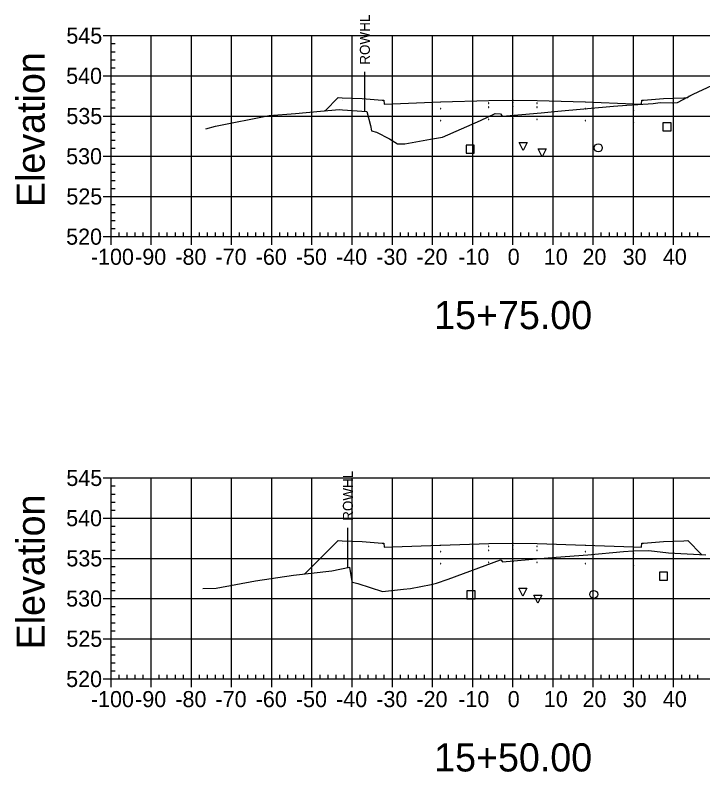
# Model space of a CAD drawing. Extents: x 708103 to 717568, y 374476 to 378707.
# Drawn here: x 708653.1 to 708824.3, y 377411.5 to 377599.7 of the extents above; entities that cross this region are included whole.
import ezdxf

# ---------------------------------------------------------------- set-up
doc = ezdxf.new("R2010")
doc.units = 0
for name, color, linetype in [('1', 7, 'Continuous'), ('10', 7, 'Continuous'), ('13', 7, 'Continuous'), ('14', 7, 'Continuous'), ('22', 7, 'Continuous'), ('4', 7, 'Continuous'), ('57', 7, 'Continuous'), ('60', 7, 'Continuous'), ('Existing', 7, 'Continuous'), ('XS_Right_of_Way', 7, 'Continuous')]:
    doc.layers.add(name, color=color, linetype=linetype)

msp = doc.modelspace()

# ---------------------------------------------------------------- linework, layer by layer
for points in [[(708770.93, 377577.78), (708771.03, 377577.78), (708771.03, 377577.88), (708770.93, 377577.88)], [(708770.93, 377576.78), (708771.03, 377576.78), (708771.03, 377576.88), (708770.93, 377576.88)], [(708776.93, 377577.9), (708777.03, 377577.9), (708777.03, 377578), (708776.93, 377578)], [(708776.93, 377576.9), (708777.03, 377576.9), (708777.03, 377577), (708776.93, 377577)], [(708782.93, 377577.78), (708783.03, 377577.78), (708783.03, 377577.88), (708782.93, 377577.88)], [(708782.93, 377576.78), (708783.03, 377576.78), (708783.03, 377576.88), (708782.93, 377576.88)], [(708746.93, 377575.94), (708747.03, 377575.94), (708747.03, 377576.04), (708746.93, 377576.04)], [(708758.93, 377576.42), (708759.03, 377576.42), (708759.03, 377576.52), (708758.93, 377576.52)], [(708794.93, 377576.42), (708795.03, 377576.42), (708795.03, 377576.52), (708794.93, 377576.52)], [(708806.93, 377575.94), (708807.03, 377575.94), (708807.03, 377576.04), (708806.93, 377576.04)], [(708746.93, 377572.94), (708747.03, 377572.94), (708747.03, 377573.04), (708746.93, 377573.04)], [(708758.93, 377573.42), (708759.03, 377573.42), (708759.03, 377573.52), (708758.93, 377573.52)], [(708770.93, 377573.78), (708771.03, 377573.78), (708771.03, 377573.88), (708770.93, 377573.88)], [(708776.93, 377573.9), (708777.03, 377573.9), (708777.03, 377574), (708776.93, 377574)], [(708782.93, 377573.78), (708783.03, 377573.78), (708783.03, 377573.88), (708782.93, 377573.88)], [(708794.93, 377573.42), (708795.03, 377573.42), (708795.03, 377573.52), (708794.93, 377573.52)], [(708806.93, 377572.94), (708807.03, 377572.94), (708807.03, 377573.04), (708806.93, 377573.04)], [(708770.93, 377467.59), (708771.03, 377467.59), (708771.03, 377467.69), (708770.93, 377467.69)], [(708776.93, 377467.71), (708777.03, 377467.71), (708777.03, 377467.81), (708776.93, 377467.81)], [(708782.93, 377467.59), (708783.03, 377467.59), (708783.03, 377467.69), (708782.93, 377467.69)], [(708746.93, 377465.75), (708747.03, 377465.75), (708747.03, 377465.85), (708746.93, 377465.85)], [(708758.93, 377466.23), (708759.03, 377466.23), (708759.03, 377466.33), (708758.93, 377466.33)], [(708770.93, 377466.59), (708771.03, 377466.59), (708771.03, 377466.69), (708770.93, 377466.69)], [(708776.93, 377466.71), (708777.03, 377466.71), (708777.03, 377466.81), (708776.93, 377466.81)], [(708782.93, 377466.59), (708783.03, 377466.59), (708783.03, 377466.69), (708782.93, 377466.69)], [(708794.93, 377466.23), (708795.03, 377466.23), (708795.03, 377466.33), (708794.93, 377466.33)], [(708806.93, 377465.75), (708807.03, 377465.75), (708807.03, 377465.85), (708806.93, 377465.85)], [(708770.93, 377463.59), (708771.03, 377463.59), (708771.03, 377463.69), (708770.93, 377463.69)], [(708776.93, 377463.71), (708777.03, 377463.71), (708777.03, 377463.81), (708776.93, 377463.81)], [(708782.93, 377463.59), (708783.03, 377463.59), (708783.03, 377463.69), (708782.93, 377463.69)], [(708746.93, 377462.75), (708747.03, 377462.75), (708747.03, 377462.85), (708746.93, 377462.85)], [(708758.93, 377463.23), (708759.03, 377463.23), (708759.03, 377463.33), (708758.93, 377463.33)], [(708794.93, 377463.23), (708795.03, 377463.23), (708795.03, 377463.33), (708794.93, 377463.33)], [(708806.93, 377462.75), (708807.03, 377462.75), (708807.03, 377462.85), (708806.93, 377462.85)]]:
    msp.add_lwpolyline(points, close=True)
at = {"layer": '1'}
for points in [[(708779.53, 377566.05), (708778.53, 377568.05), (708780.53, 377568.05)], [(708784.23, 377564.46), (708783.23, 377566.46), (708785.23, 377566.46)], [(708779.44, 377455.19), (708778.44, 377457.19), (708780.44, 377457.19)], [(708783.21, 377453.51), (708782.21, 377455.51), (708784.21, 377455.51)]]:
    msp.add_lwpolyline(points, close=True, dxfattribs=at)
at = {"layer": '10'}
for points in [[(708765.33, 377565.37), (708767.33, 377565.37), (708767.33, 377567.37), (708765.33, 377567.37)], [(708765.55, 377454.56), (708767.55, 377454.56), (708767.55, 377456.56), (708765.55, 377456.56)]]:
    msp.add_lwpolyline(points, close=True, dxfattribs=at)
at = {"layer": '13'}
for centre in [(708798.22, 377566.72), (708797.09, 377455.67)]:
    msp.add_circle(centre, 1, dxfattribs=at)
at = {"layer": '14'}
for points in [[(708776.98, 377578.61), (708776.98, 377578.66), (708776.98, 377578.61), (708776.93, 377578.61), (708776.98, 377578.61), (708776.98, 377578.56), (708776.98, 377578.61), (708777.03, 377578.61)], [(708820.8, 377579.53), (708820.8, 377579.58), (708820.8, 377579.53), (708820.75, 377579.53), (708820.8, 377579.53), (708820.8, 377579.48), (708820.8, 377579.53), (708820.85, 377579.53)], [(708820.8, 377579.53), (708820.8, 377579.58), (708820.8, 377579.53), (708820.75, 377579.53), (708820.8, 377579.53), (708820.8, 377579.48), (708820.8, 377579.53), (708820.85, 377579.53)], [(708746.98, 377577.65), (708746.98, 377577.7), (708746.98, 377577.65), (708746.93, 377577.65), (708746.98, 377577.65), (708746.98, 377577.6), (708746.98, 377577.65), (708747.03, 377577.65)], [(708758.98, 377578.13), (708758.98, 377578.18), (708758.98, 377578.13), (708758.93, 377578.13), (708758.98, 377578.13), (708758.98, 377578.08), (708758.98, 377578.13), (708759.03, 377578.13)], [(708794.98, 377578.13), (708794.98, 377578.18), (708794.98, 377578.13), (708794.93, 377578.13), (708794.98, 377578.13), (708794.98, 377578.08), (708794.98, 377578.13), (708795.03, 377578.13)], [(708806.98, 377577.65), (708806.98, 377577.7), (708806.98, 377577.65), (708806.93, 377577.65), (708806.98, 377577.65), (708806.98, 377577.6), (708806.98, 377577.65), (708807.03, 377577.65)], [(708730.23, 377575.95), (708730.23, 377576), (708730.23, 377575.95), (708730.18, 377575.95), (708730.23, 377575.95), (708730.23, 377575.9), (708730.23, 377575.95), (708730.28, 377575.95)], [(708746.98, 377467.47), (708746.98, 377467.52), (708746.98, 377467.47), (708746.93, 377467.47), (708746.98, 377467.47), (708746.98, 377467.42), (708746.98, 377467.47), (708747.03, 377467.47)], [(708758.98, 377467.95), (708758.98, 377468), (708758.98, 377467.95), (708758.93, 377467.95), (708758.98, 377467.95), (708758.98, 377467.9), (708758.98, 377467.95), (708759.03, 377467.95)], [(708776.98, 377468.43), (708776.98, 377468.48), (708776.98, 377468.43), (708776.93, 377468.43), (708776.98, 377468.43), (708776.98, 377468.38), (708776.98, 377468.43), (708777.03, 377468.43)], [(708794.98, 377467.95), (708794.98, 377468), (708794.98, 377467.95), (708794.93, 377467.95), (708794.98, 377467.95), (708794.98, 377467.9), (708794.98, 377467.95), (708795.03, 377467.95)], [(708806.98, 377467.47), (708806.98, 377467.52), (708806.98, 377467.47), (708806.93, 377467.47), (708806.98, 377467.47), (708806.98, 377467.42), (708806.98, 377467.47), (708807.03, 377467.47)], [(708823.94, 377465.57), (708823.94, 377465.62), (708823.94, 377465.57), (708823.89, 377465.57), (708823.94, 377465.57), (708823.94, 377465.52), (708823.94, 377465.57), (708823.99, 377465.57)], [(708725.24, 377460.79), (708725.24, 377460.84), (708725.24, 377460.79), (708725.19, 377460.79), (708725.24, 377460.79), (708725.24, 377460.74), (708725.24, 377460.79), (708725.29, 377460.79)]]:
    msp.add_lwpolyline(points, dxfattribs=at)
at = {"layer": '22'}
for points in [[(708730.23, 377575.95), (708733.48, 377579.21), (708734.48, 377579.17), (708739.48, 377578.97), (708744.48, 377578.57), (708744.9, 377578.57), (708744.98, 377577.57), (708746.98, 377577.65), (708758.98, 377578.13), (708770.98, 377578.49), (708776.98, 377578.61), (708782.98, 377578.49), (708794.98, 377578.13), (708806.98, 377577.65), (708808.98, 377577.57), (708809.07, 377578.57), (708809.48, 377578.57), (708814.48, 377578.97), (708819.48, 377579.17), (708820.48, 377579.21), (708820.8, 377579.53)], [(708725.24, 377460.79), (708733.48, 377469.03), (708734.48, 377468.99), (708739.48, 377468.79), (708744.48, 377468.39), (708744.9, 377468.39), (708744.98, 377467.39), (708746.98, 377467.47), (708758.98, 377467.95), (708770.98, 377468.31), (708776.98, 377468.43), (708782.98, 377468.31), (708794.98, 377467.95), (708806.98, 377467.47), (708808.98, 377467.39), (708809.07, 377468.39), (708809.48, 377468.39), (708814.48, 377468.79), (708819.48, 377468.99), (708820.48, 377469.03), (708823.94, 377465.57)]]:
    msp.add_lwpolyline(points, dxfattribs=at)
at = {"layer": '4'}
for points in [[(708814.32, 377570.94), (708816.32, 377570.94), (708816.32, 377572.94), (708814.32, 377572.94)], [(708813.47, 377459.17), (708815.47, 377459.17), (708815.47, 377461.17), (708813.47, 377461.17)]]:
    msp.add_lwpolyline(points, close=True, dxfattribs=at)
at = {"layer": '57'}
for p, q in [((708674.98, 377594.63), (708676.98, 377594.63)), ((708676.98, 377594.63), (708876.98, 377594.63)), ((708676.98, 377544.63), (708676.98, 377594.63)), ((708676.98, 377544.63), (708676.98, 377594.63)), ((708686.98, 377544.63), (708686.98, 377594.63)), ((708696.98, 377544.63), (708696.98, 377594.63)), ((708706.98, 377544.63), (708706.98, 377594.63)), ((708716.98, 377544.63), (708716.98, 377594.63)), ((708726.98, 377544.63), (708726.98, 377594.63)), ((708736.98, 377544.63), (708736.98, 377594.63)), ((708746.98, 377544.63), (708746.98, 377594.63)), ((708756.98, 377544.63), (708756.98, 377594.63)), ((708766.98, 377544.63), (708766.98, 377594.63)), ((708776.98, 377544.63), (708776.98, 377594.63)), ((708786.98, 377544.63), (708786.98, 377594.63)), ((708796.98, 377544.63), (708796.98, 377594.63)), ((708806.98, 377544.63), (708806.98, 377594.63)), ((708816.98, 377544.63), (708816.98, 377594.63)), ((708676.98, 377592.63), (708677.98, 377592.63)), ((708676.98, 377590.63), (708677.98, 377590.63)), ((708676.98, 377588.63), (708677.98, 377588.63)), ((708676.98, 377586.63), (708677.98, 377586.63)), ((708674.98, 377584.63), (708676.98, 377584.63)), ((708676.98, 377584.63), (708876.98, 377584.63)), ((708676.98, 377582.63), (708677.98, 377582.63)), ((708676.98, 377580.63), (708677.98, 377580.63)), ((708676.98, 377578.63), (708677.98, 377578.63)), ((708676.98, 377576.63), (708677.98, 377576.63)), ((708674.98, 377574.63), (708676.98, 377574.63)), ((708676.98, 377574.63), (708876.98, 377574.63)), ((708676.98, 377572.63), (708677.98, 377572.63)), ((708676.98, 377570.63), (708677.98, 377570.63)), ((708676.98, 377568.63), (708677.98, 377568.63)), ((708676.98, 377566.63), (708677.98, 377566.63)), ((708674.98, 377564.63), (708676.98, 377564.63)), ((708676.98, 377564.63), (708876.98, 377564.63)), ((708676.98, 377562.63), (708677.98, 377562.63)), ((708676.98, 377560.63), (708677.98, 377560.63)), ((708676.98, 377558.63), (708677.98, 377558.63)), ((708676.98, 377556.63), (708677.98, 377556.63)), ((708674.98, 377554.63), (708676.98, 377554.63)), ((708676.98, 377554.63), (708876.98, 377554.63)), ((708676.98, 377552.63), (708677.98, 377552.63)), ((708676.98, 377550.63), (708677.98, 377550.63)), ((708676.98, 377548.63), (708677.98, 377548.63)), ((708676.98, 377546.63), (708677.98, 377546.63)), ((708674.98, 377544.63), (708676.98, 377544.63)), ((708676.98, 377544.63), (708876.98, 377544.63)), ((708676.98, 377544.63), (708876.98, 377544.63)), ((708676.98, 377542.63), (708676.98, 377544.63)), ((708678.98, 377544.63), (708678.98, 377545.63)), ((708680.98, 377544.63), (708680.98, 377545.63)), ((708682.98, 377544.63), (708682.98, 377545.63)), ((708684.98, 377544.63), (708684.98, 377545.63)), ((708686.98, 377542.63), (708686.98, 377544.63)), ((708688.98, 377544.63), (708688.98, 377545.63)), ((708690.98, 377544.63), (708690.98, 377545.63)), ((708692.98, 377544.63), (708692.98, 377545.63)), ((708694.98, 377544.63), (708694.98, 377545.63)), ((708696.98, 377542.63), (708696.98, 377544.63)), ((708698.98, 377544.63), (708698.98, 377545.63)), ((708700.98, 377544.63), (708700.98, 377545.63)), ((708702.98, 377544.63), (708702.98, 377545.63)), ((708704.98, 377544.63), (708704.98, 377545.63)), ((708706.98, 377542.63), (708706.98, 377544.63)), ((708708.98, 377544.63), (708708.98, 377545.63)), ((708710.98, 377544.63), (708710.98, 377545.63)), ((708712.98, 377544.63), (708712.98, 377545.63)), ((708714.98, 377544.63), (708714.98, 377545.63)), ((708716.98, 377542.63), (708716.98, 377544.63)), ((708718.98, 377544.63), (708718.98, 377545.63)), ((708720.98, 377544.63), (708720.98, 377545.63)), ((708722.98, 377544.63), (708722.98, 377545.63)), ((708724.98, 377544.63), (708724.98, 377545.63)), ((708726.98, 377542.63), (708726.98, 377544.63)), ((708728.98, 377544.63), (708728.98, 377545.63)), ((708730.98, 377544.63), (708730.98, 377545.63)), ((708732.98, 377544.63), (708732.98, 377545.63)), ((708734.98, 377544.63), (708734.98, 377545.63)), ((708736.98, 377542.63), (708736.98, 377544.63)), ((708738.98, 377544.63), (708738.98, 377545.63)), ((708740.98, 377544.63), (708740.98, 377545.63)), ((708742.98, 377544.63), (708742.98, 377545.63)), ((708744.98, 377544.63), (708744.98, 377545.63)), ((708746.98, 377542.63), (708746.98, 377544.63)), ((708748.98, 377544.63), (708748.98, 377545.63)), ((708750.98, 377544.63), (708750.98, 377545.63)), ((708752.98, 377544.63), (708752.98, 377545.63)), ((708754.98, 377544.63), (708754.98, 377545.63)), ((708756.98, 377542.63), (708756.98, 377544.63)), ((708758.98, 377544.63), (708758.98, 377545.63)), ((708760.98, 377544.63), (708760.98, 377545.63)), ((708762.98, 377544.63), (708762.98, 377545.63)), ((708764.98, 377544.63), (708764.98, 377545.63)), ((708766.98, 377542.63), (708766.98, 377544.63)), ((708768.98, 377544.63), (708768.98, 377545.63)), ((708770.98, 377544.63), (708770.98, 377545.63)), ((708772.98, 377544.63), (708772.98, 377545.63)), ((708774.98, 377544.63), (708774.98, 377545.63)), ((708776.98, 377542.63), (708776.98, 377544.63)), ((708778.98, 377544.63), (708778.98, 377545.63)), ((708780.98, 377544.63), (708780.98, 377545.63)), ((708782.98, 377544.63), (708782.98, 377545.63)), ((708784.98, 377544.63), (708784.98, 377545.63)), ((708786.98, 377542.63), (708786.98, 377544.63)), ((708788.98, 377544.63), (708788.98, 377545.63)), ((708790.98, 377544.63), (708790.98, 377545.63)), ((708792.98, 377544.63), (708792.98, 377545.63)), ((708794.98, 377544.63), (708794.98, 377545.63)), ((708796.98, 377542.63), (708796.98, 377544.63)), ((708798.98, 377544.63), (708798.98, 377545.63)), ((708800.98, 377544.63), (708800.98, 377545.63)), ((708802.98, 377544.63), (708802.98, 377545.63)), ((708804.98, 377544.63), (708804.98, 377545.63)), ((708806.98, 377542.63), (708806.98, 377544.63)), ((708808.98, 377544.63), (708808.98, 377545.63)), ((708810.98, 377544.63), (708810.98, 377545.63)), ((708812.98, 377544.63), (708812.98, 377545.63)), ((708814.98, 377544.63), (708814.98, 377545.63)), ((708816.98, 377542.63), (708816.98, 377544.63)), ((708818.98, 377544.63), (708818.98, 377545.63)), ((708820.98, 377544.63), (708820.98, 377545.63)), ((708822.98, 377544.63), (708822.98, 377545.63)), ((708674.98, 377484.63), (708676.98, 377484.63)), ((708676.98, 377484.63), (708876.98, 377484.63)), ((708676.98, 377434.63), (708676.98, 377484.63)), ((708676.98, 377434.63), (708676.98, 377484.63)), ((708686.98, 377434.63), (708686.98, 377484.63)), ((708696.98, 377434.63), (708696.98, 377484.63)), ((708706.98, 377434.63), (708706.98, 377484.63)), ((708716.98, 377434.63), (708716.98, 377484.63)), ((708726.98, 377434.63), (708726.98, 377484.63)), ((708736.98, 377434.63), (708736.98, 377484.63)), ((708746.98, 377434.63), (708746.98, 377484.63)), ((708756.98, 377434.63), (708756.98, 377484.63)), ((708766.98, 377434.63), (708766.98, 377484.63)), ((708776.98, 377434.63), (708776.98, 377484.63)), ((708786.98, 377434.63), (708786.98, 377484.63)), ((708796.98, 377434.63), (708796.98, 377484.63)), ((708806.98, 377434.63), (708806.98, 377484.63)), ((708816.98, 377434.63), (708816.98, 377484.63)), ((708676.98, 377482.63), (708677.98, 377482.63)), ((708676.98, 377480.63), (708677.98, 377480.63)), ((708676.98, 377478.63), (708677.98, 377478.63)), ((708676.98, 377476.63), (708677.98, 377476.63)), ((708674.98, 377474.63), (708676.98, 377474.63)), ((708676.98, 377474.63), (708876.98, 377474.63)), ((708676.98, 377472.63), (708677.98, 377472.63)), ((708676.98, 377470.63), (708677.98, 377470.63)), ((708676.98, 377468.63), (708677.98, 377468.63)), ((708676.98, 377466.63), (708677.98, 377466.63)), ((708674.98, 377464.63), (708676.98, 377464.63)), ((708676.98, 377464.63), (708876.98, 377464.63)), ((708676.98, 377462.63), (708677.98, 377462.63)), ((708676.98, 377460.63), (708677.98, 377460.63)), ((708676.98, 377458.63), (708677.98, 377458.63)), ((708676.98, 377456.63), (708677.98, 377456.63)), ((708674.98, 377454.63), (708676.98, 377454.63)), ((708676.98, 377454.63), (708876.98, 377454.63)), ((708676.98, 377452.63), (708677.98, 377452.63)), ((708676.98, 377450.63), (708677.98, 377450.63)), ((708676.98, 377448.63), (708677.98, 377448.63)), ((708676.98, 377446.63), (708677.98, 377446.63)), ((708674.98, 377444.63), (708676.98, 377444.63)), ((708676.98, 377444.63), (708876.98, 377444.63)), ((708676.98, 377442.63), (708677.98, 377442.63)), ((708676.98, 377440.63), (708677.98, 377440.63)), ((708676.98, 377438.63), (708677.98, 377438.63)), ((708676.98, 377436.63), (708677.98, 377436.63)), ((708678.98, 377434.63), (708678.98, 377435.63)), ((708680.98, 377434.63), (708680.98, 377435.63)), ((708682.98, 377434.63), (708682.98, 377435.63)), ((708684.98, 377434.63), (708684.98, 377435.63)), ((708688.98, 377434.63), (708688.98, 377435.63)), ((708690.98, 377434.63), (708690.98, 377435.63)), ((708692.98, 377434.63), (708692.98, 377435.63)), ((708694.98, 377434.63), (708694.98, 377435.63)), ((708698.98, 377434.63), (708698.98, 377435.63)), ((708700.98, 377434.63), (708700.98, 377435.63)), ((708702.98, 377434.63), (708702.98, 377435.63)), ((708704.98, 377434.63), (708704.98, 377435.63)), ((708708.98, 377434.63), (708708.98, 377435.63)), ((708710.98, 377434.63), (708710.98, 377435.63)), ((708712.98, 377434.63), (708712.98, 377435.63)), ((708714.98, 377434.63), (708714.98, 377435.63)), ((708718.98, 377434.63), (708718.98, 377435.63)), ((708720.98, 377434.63), (708720.98, 377435.63)), ((708722.98, 377434.63), (708722.98, 377435.63)), ((708724.98, 377434.63), (708724.98, 377435.63)), ((708728.98, 377434.63), (708728.98, 377435.63)), ((708730.98, 377434.63), (708730.98, 377435.63)), ((708732.98, 377434.63), (708732.98, 377435.63)), ((708734.98, 377434.63), (708734.98, 377435.63)), ((708738.98, 377434.63), (708738.98, 377435.63)), ((708740.98, 377434.63), (708740.98, 377435.63)), ((708742.98, 377434.63), (708742.98, 377435.63)), ((708744.98, 377434.63), (708744.98, 377435.63)), ((708748.98, 377434.63), (708748.98, 377435.63)), ((708750.98, 377434.63), (708750.98, 377435.63)), ((708752.98, 377434.63), (708752.98, 377435.63)), ((708754.98, 377434.63), (708754.98, 377435.63)), ((708758.98, 377434.63), (708758.98, 377435.63)), ((708760.98, 377434.63), (708760.98, 377435.63)), ((708762.98, 377434.63), (708762.98, 377435.63)), ((708764.98, 377434.63), (708764.98, 377435.63)), ((708768.98, 377434.63), (708768.98, 377435.63)), ((708770.98, 377434.63), (708770.98, 377435.63)), ((708772.98, 377434.63), (708772.98, 377435.63)), ((708774.98, 377434.63), (708774.98, 377435.63)), ((708778.98, 377434.63), (708778.98, 377435.63)), ((708780.98, 377434.63), (708780.98, 377435.63)), ((708782.98, 377434.63), (708782.98, 377435.63)), ((708784.98, 377434.63), (708784.98, 377435.63)), ((708788.98, 377434.63), (708788.98, 377435.63)), ((708790.98, 377434.63), (708790.98, 377435.63)), ((708792.98, 377434.63), (708792.98, 377435.63)), ((708794.98, 377434.63), (708794.98, 377435.63)), ((708798.98, 377434.63), (708798.98, 377435.63)), ((708800.98, 377434.63), (708800.98, 377435.63)), ((708802.98, 377434.63), (708802.98, 377435.63)), ((708804.98, 377434.63), (708804.98, 377435.63)), ((708808.98, 377434.63), (708808.98, 377435.63)), ((708810.98, 377434.63), (708810.98, 377435.63)), ((708812.98, 377434.63), (708812.98, 377435.63)), ((708814.98, 377434.63), (708814.98, 377435.63)), ((708818.98, 377434.63), (708818.98, 377435.63)), ((708820.98, 377434.63), (708820.98, 377435.63)), ((708822.98, 377434.63), (708822.98, 377435.63)), ((708674.98, 377434.63), (708676.98, 377434.63)), ((708676.98, 377434.63), (708876.98, 377434.63)), ((708676.98, 377434.63), (708876.98, 377434.63)), ((708676.98, 377432.63), (708676.98, 377434.63)), ((708686.98, 377432.63), (708686.98, 377434.63)), ((708696.98, 377432.63), (708696.98, 377434.63)), ((708706.98, 377432.63), (708706.98, 377434.63)), ((708716.98, 377432.63), (708716.98, 377434.63)), ((708726.98, 377432.63), (708726.98, 377434.63)), ((708736.98, 377432.63), (708736.98, 377434.63)), ((708746.98, 377432.63), (708746.98, 377434.63)), ((708756.98, 377432.63), (708756.98, 377434.63)), ((708766.98, 377432.63), (708766.98, 377434.63)), ((708776.98, 377432.63), (708776.98, 377434.63)), ((708786.98, 377432.63), (708786.98, 377434.63)), ((708796.98, 377432.63), (708796.98, 377434.63)), ((708806.98, 377432.63), (708806.98, 377434.63)), ((708816.98, 377432.63), (708816.98, 377434.63))]:
    msp.add_line(p, q, dxfattribs=at)
at = {"layer": 'Existing'}
for points in [[(708700.57, 377571.46), (708702.99, 377572.08), (708716.31, 377574.72), (708722.92, 377575.23), (708729.11, 377575.86), (708733.76, 377576.24), (708734.54, 377576.15), (708740.61, 377575.72), (708741.57, 377572.27), (708741.77, 377570.91), (708743.04, 377570.64), (708746.29, 377568.96), (708748.29, 377567.74), (708750.08, 377567.73), (708756.45, 377568.88), (708759.43, 377569.39), (708768.9, 377573.48), (708772.54, 377575.22), (708773.89, 377575.19), (708774.24, 377574.78), (708774.35, 377574.61), (708784.02, 377575.44), (708788.12, 377575.85), (708801.99, 377577.05), (708805.37, 377577.37), (708808.07, 377577.49), (708811.87, 377577.77), (708813.59, 377577.99), (708816.69, 377577.9), (708817.96, 377577.98), (708821.85, 377580.1), (708826.65, 377582.33)], [(708699.82, 377457.1), (708703.18, 377457.18), (708712.91, 377459.02), (708722.4, 377460.49), (708731.94, 377461.49), (708736.32, 377462.45), (708736.87, 377458.85), (708737.06, 377458.73), (708738.38, 377458.39), (708744.5, 377456.4), (708749.74, 377457), (708751.53, 377457.12), (708756.6, 377458.12), (708757.93, 377458.47), (708760.89, 377459.47), (708773.91, 377464.27), (708774.02, 377464.16), (708774.36, 377463.76), (708783.8, 377464.56), (708787.74, 377464.93), (708795.62, 377465.53), (708804.5, 377466.36), (708806.93, 377466.46), (708810.77, 377466.59), (708815.69, 377466.03), (708824.97, 377465.51)]]:
    msp.add_lwpolyline(points, dxfattribs=at)
at = {"layer": 'XS_Right_of_Way'}
for p, q in [((708740.07, 377585.63), (708740.07, 377575.63)), ((708735.85, 377472.21), (708735.85, 377462.21))]:
    msp.add_line(p, q, dxfattribs=at)

# ---------------------------------------------------------------- texts
at = {"layer": '1'}
for s, p in [('15+75.00', (708757.39, 377521.63)), ('15+50.00', (708757.39, 377411.63))]:
    msp.add_text(s, height=7, dxfattribs=at).set_placement(p)
at = {"layer": '14'}
for p in [(708734.45, 377579.12), (708734.45, 377578.46), (708819.45, 377579.12), (708819.45, 377578.46), (708739.45, 377578.26), (708814.45, 377578.26), (708734.45, 377468.94), (708734.45, 377468.27), (708739.45, 377468.07), (708814.45, 377468.07), (708819.45, 377468.94), (708819.45, 377468.27)]:
    msp.add_text('+', height=0.1, dxfattribs=at).set_placement(p)
at = {"layer": '57'}
for s, p in [('545', (708665.86, 377592.63)), ('540', (708665.81, 377582.63)), ('535', (708665.86, 377572.63)), ('530', (708665.81, 377562.63)), ('525', (708665.86, 377552.63)), ('520', (708665.81, 377542.63)), ('-100', (708671.97, 377537.63)), ('-90', (708682.98, 377537.63)), ('-80', (708692.98, 377537.63)), ('-70', (708702.98, 377537.63)), ('-60', (708712.98, 377537.63)), ('-50', (708722.98, 377537.63)), ('-40', (708732.98, 377537.63)), ('-30', (708742.98, 377537.63)), ('-20', (708752.98, 377537.63)), ('-10', (708763.37, 377537.63)), ('0', (708775.69, 377537.63)), ('10', (708784.68, 377537.63)), ('20', (708794.29, 377537.63)), ('30', (708804.29, 377537.63)), ('40', (708814.29, 377537.63)), ('545', (708665.86, 377482.63)), ('540', (708665.81, 377472.63)), ('535', (708665.86, 377462.63)), ('530', (708665.81, 377452.63)), ('525', (708665.86, 377442.63)), ('520', (708665.81, 377432.63)), ('-100', (708671.97, 377427.63)), ('-90', (708682.98, 377427.63)), ('-80', (708692.98, 377427.63)), ('-70', (708702.98, 377427.63)), ('-60', (708712.98, 377427.63)), ('-50', (708722.98, 377427.63)), ('-40', (708732.98, 377427.63)), ('-30', (708742.98, 377427.63)), ('-20', (708752.98, 377427.63)), ('-10', (708763.37, 377427.63)), ('0', (708775.69, 377427.63)), ('10', (708784.68, 377427.63)), ('20', (708794.29, 377427.63)), ('30', (708804.29, 377427.63)), ('40', (708814.29, 377427.63))]:
    msp.add_text(s, height=4, dxfattribs=at).set_placement(p)
at = {"layer": '60'}
for p in [(708660.48, 377551.99), (708660.48, 377441.99)]:
    msp.add_text('Elevation', height=7, rotation=90, dxfattribs=at).set_placement(p)
at = {"layer": 'XS_Right_of_Way'}
for p in [(708741.39, 377587.39), (708737.17, 377473.97)]:
    msp.add_text('ROWHL', height=2.5, rotation=90, dxfattribs=at).set_placement(p)

doc.saveas('drawing.dxf')
